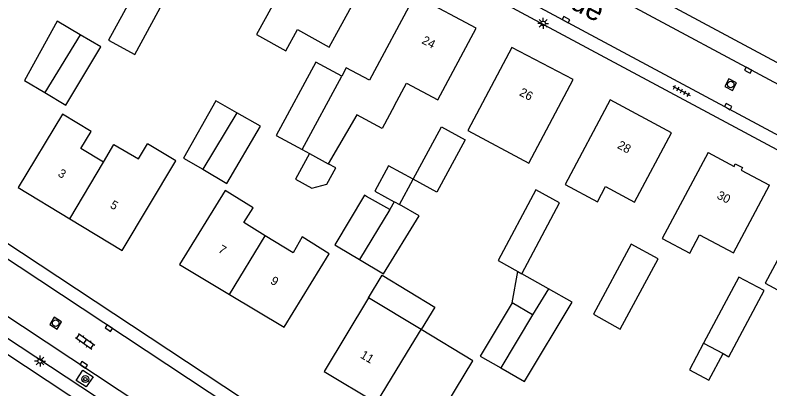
# Model space of a CAD drawing. Extents: x 136000 to 141014, y 402000 to 403500.
# Drawn here: x 138582 to 138668.9, y 402578.6 to 402621.6 of the extents above; entities that cross this region are included whole.
import ezdxf

# ---------------------------------------------------------------- set-up
doc = ezdxf.new("R2010")
doc.units = 0
for name, color, linetype in [('gg-anno-huisnummerreeks BGT', 7, 'Continuous'), ('gg-anno-openbare ruimte label', 7, 'Continuous'), ('gg-bbg-gedigitaliseerde bebouwing', 7, 'Continuous'), ('gg-bbg-gedigitaliseerde bijgebouw', 7, 'Continuous'), ('gg-bbg-hoofdgebouw', 7, 'Continuous'), ('gg-bbg-luifel en loopbrug', 7, 'Continuous'), ('gg-bbg-tussenscheiding', 7, 'Continuous'), ('gg-knt-verharding', 7, 'Continuous'), ('gg-knt-verharding nz', 7, 'Continuous'), ('gt-symb-boom', 7, 'Continuous'), ('gt-symb-klinker verharding', 7, 'Continuous'), ('gt-symb-kolk', 7, 'Continuous'), ('gt-symb-lichtmast', 7, 'Continuous'), ('gt-symb-rioolschacht', 7, 'Continuous'), ('gt-symb-tegel verharding', 7, 'Continuous')]:
    doc.layers.add(name, color=color, linetype=linetype)

# ---------------------------------------------------------------- blocks, each defined once
blk = doc.blocks.new('gt0-BOOM')
at = {"layer": 'gt-symb-boom'}
for radius in [0.4, 0.2]:
    blk.add_circle((0, 0), radius, dxfattribs=at)
blk = doc.blocks.new('gt0-KOLK')
at = {"layer": 'gt-symb-kolk'}
blk.add_lwpolyline([(0, 0), (0.375, 0), (0.375, 0.4), (-0.375, 0.4), (-0.375, 0), (0, 0)], dxfattribs=at)
blk = doc.blocks.new('gt0-LMAST')
at = {"layer": 'gt-symb-lichtmast'}
for p, q in [((-0.182, 0.173), (-0.447, 0.438)), ((-0.005, 0.246), (-0.005, 0.621)), ((0.172, 0.173), (0.437, 0.438)), ((-0.255, -0.004), (-0.63, -0.004)), ((-0.182, -0.181), (-0.447, -0.446)), ((-0.005, -0.254), (-0.005, -0.629)), ((0.437, -0.446), (0.172, -0.181)), ((0.245, -0.004), (0.62, -0.004))]:
    blk.add_line(p, q, dxfattribs=at)
blk.add_circle((-0.005, -0.004), 0.25, dxfattribs=at)
blk = doc.blocks.new('gt0-KL1')
at = {"layer": 'gt-symb-klinker verharding'}
for p, q in [((-1.15, 0.3), (1.15, 0.3)), ((-1, -0.3), (-1, 0.3)), ((-0.5, 0.3), (-0.5, 0.45)), ((0, -0.3), (0, 0.3)), ((0.5, 0.3), (0.5, 0.45)), ((1, -0.3), (1, 0.3)), ((-1.15, -0.3), (1.15, -0.3)), ((-0.5, -0.45), (-0.5, -0.3)), ((0.5, -0.45), (0.5, -0.3))]:
    blk.add_line(p, q, dxfattribs=at)
blk = doc.blocks.new('gt0-RS')
at = {"layer": 'gt-symb-rioolschacht'}
blk.add_lwpolyline([(-0.5, -0.5), (0.5, -0.5), (0.5, 0.5), (-0.5, 0.5)], close=True, dxfattribs=at)
blk.add_circle((0, 0), 0.375, dxfattribs=at)
blk = doc.blocks.new('gt0-TEG1')
at = {"layer": 'gt-symb-tegel verharding'}
for p, q in [((-1.125, 0), (1.125, 0)), ((-0.9, -0.25), (-0.9, 0.25)), ((-0.45, -0.25), (-0.45, 0.25)), ((0, -0.25), (0, 0.25)), ((0.45, -0.25), (0.45, 0.25)), ((0.9, -0.25), (0.9, 0.25))]:
    blk.add_line(p, q, dxfattribs=at)

msp = doc.modelspace()

# ---------------------------------------------------------------- linework, layer by layer
at = {"layer": 'gg-bbg-gedigitaliseerde bebouwing'}
for p, q in [((138627.99, 402623.89), (138622.786, 402614.122)), ((138621.331, 402610.121), (138618.022, 402604.516)), ((138596.183, 402605.066), (138597.23, 402606.8)), ((138615.022, 402606.139), (138615.88, 402605.675)), ((138615.88, 402605.675), (138618.022, 402604.516)), ((138622.675, 402589.085), (138617.56, 402580.62)), ((138628.722, 402585.435), (138622.675, 402589.085))]:
    msp.add_line(p, q, dxfattribs=at)
for points in [[(138615.17, 402629.21), (138609.762, 402619.369), (138613.145, 402617.512), (138614.476, 402619.936), (138618.157, 402617.916), (138622.9, 402626.62)], [(138625.662, 402611.228), (138627.028, 402613.792), (138630.647, 402611.865), (138635.07, 402620.12)], [(138639.17, 402617.9), (138634.105, 402608.316), (138641.129, 402604.576), (138646.22, 402614.21)], [(138622.786, 402614.122), (138620.105, 402615.55), (138619.592, 402614.587)], [(138650.47, 402611.85), (138645.287, 402602.127), (138649.008, 402600.143), (138649.94, 402601.891), (138653.289, 402600.105), (138657.54, 402608.08)], [(138625.662, 402611.228), (138624.245, 402608.568), (138621.331, 402610.121)], [(138592.16, 402604.693), (138589.563, 402606.261), (138590.756, 402608.237), (138587.454, 402610.231), (138582.34, 402601.77)], [(138592.16, 402604.693), (138593.377, 402606.737), (138596.183, 402605.066)], [(138661.75, 402605.81), (138656.449, 402595.905), (138659.636, 402594.205), (138660.77, 402596.332), (138664.669, 402594.253), (138668.82, 402602.04)], [(138610.765, 402596.222), (138608.306, 402597.732), (138609.385, 402599.426), (138606.161, 402601.431), (138600.93, 402592.92)], [(138612.95, 402585.71), (138618.151, 402594.134), (138615.047, 402596.096), (138613.988, 402594.243), (138610.765, 402596.222)], [(138629.804, 402573.798), (138634.666, 402581.848), (138628.722, 402585.435)]]:
    msp.add_lwpolyline(points, dxfattribs=at)
at = {"layer": 'gg-bbg-gedigitaliseerde bijgebouw'}
for p, q in [((138612.028, 402607.759), (138615.022, 402606.139)), ((138626.217, 402599.815), (138627.792, 402602.72)), ((138625.104, 402599.231), (138622.436, 402600.754)), ((138625.636, 402600.13), (138625.104, 402599.231)), ((138619.171, 402594.955), (138621.638, 402593.48)), ((138637.592, 402593.388), (138639.833, 402592.122)), ((138639.833, 402592.122), (138640.307, 402591.854)), ((138643.38, 402590.117), (138641.536, 402587.113)), ((138641.536, 402587.113), (138639.206, 402588.52)), ((138661.228, 402583.866), (138663.465, 402582.673))]:
    msp.add_line(p, q, dxfattribs=at)
for points in [[(138592.731, 402618.734), (138595.766, 402617.088), (138601.148, 402627.014), (138598.156, 402628.637), (138592.731, 402618.734)], [(138589.493, 402619.352), (138586.852, 402620.916), (138583.09, 402614.097), (138585.436, 402612.695)], [(138585.436, 402612.695), (138587.828, 402611.266), (138591.86, 402617.951), (138589.493, 402619.352)], [(138619.592, 402614.587), (138616.598, 402616.206), (138612.028, 402607.759)], [(138607.502, 402610.384), (138605.113, 402611.731), (138601.385, 402605.164), (138603.586, 402603.874)], [(138603.586, 402603.874), (138606.362, 402602.247), (138610.251, 402608.835), (138607.502, 402610.384)], [(138627.792, 402602.72), (138631.057, 402608.741), (138633.798, 402607.255), (138630.534, 402601.234), (138627.792, 402602.72)], [(138627.792, 402602.72), (138624.968, 402604.252), (138623.393, 402601.346), (138625.636, 402600.13)], [(138640.307, 402591.854), (138644.66, 402600.03), (138641.909, 402601.495), (138637.592, 402593.388)], [(138622.436, 402600.754), (138622.205, 402600.892), (138618.783, 402595.188), (138619.171, 402594.955)], [(138621.638, 402593.48), (138624.401, 402591.827), (138628.497, 402598.526), (138626.217, 402599.815)], [(138648.551, 402587.196), (138651.621, 402585.461), (138655.984, 402593.573), (138652.88, 402595.243), (138648.551, 402587.196)], [(138663.465, 402582.673), (138664.142, 402582.312), (138668.2, 402589.917), (138665.286, 402591.472), (138661.228, 402583.866)], [(138637.878, 402581.033), (138640.6, 402579.468), (138646.116, 402588.572), (138643.38, 402590.117)], [(138639.206, 402588.52), (138635.532, 402582.381), (138637.878, 402581.033)]]:
    msp.add_lwpolyline(points, dxfattribs=at)
at = {"layer": 'gg-bbg-hoofdgebouw'}
for p, q in [((138635.07, 402620.12), (138627.99, 402623.89)), ((138646.22, 402614.21), (138639.17, 402617.9)), ((138657.54, 402608.08), (138650.47, 402611.85)), ((138582.34, 402601.77), (138588.283, 402598.181)), ((138588.283, 402598.181), (138594.33, 402594.53)), ((138600.93, 402592.92), (138606.666, 402589.479)), ((138606.666, 402589.479), (138612.95, 402585.71)), ((138617.56, 402580.62), (138623.578, 402576.989))]:
    msp.add_line(p, q, dxfattribs=at)
for points in [[(138594.33, 402594.53), (138600.483, 402604.845), (138597.23, 402606.8)], [(138661.75, 402605.81), (138664.73, 402604.2), (138664.88, 402604.49), (138665.71, 402604.07), (138665.54, 402603.79), (138668.82, 402602.04)], [(138673.12, 402599.71), (138668.309, 402590.755), (138671.65, 402588.96), (138672.765, 402587.481), (138676.664, 402585.4), (138679.278, 402590.297), (138677.559, 402591.217), (138678.501, 402592.935), (138678.871, 402592.736), (138679.33, 402593.59)]]:
    msp.add_lwpolyline(points, dxfattribs=at)
at = {"layer": 'gg-bbg-luifel en loopbrug'}
for p, q in [((138639.206, 402588.52), (138639.833, 402592.122)), ((138643.38, 402590.117), (138640.307, 402591.854))]:
    msp.add_line(p, q, dxfattribs=at)
for points in [[(138615.88, 402605.675), (138614.283, 402602.724), (138616.157, 402601.709), (138617.872, 402602.166), (138618.89, 402604.046), (138618.022, 402604.516)], [(138622.675, 402589.085), (138624.243, 402591.68), (138630.288, 402588.028), (138628.722, 402585.435)], [(138661.228, 402583.866), (138659.589, 402580.794), (138661.826, 402579.601), (138663.465, 402582.673)]]:
    msp.add_lwpolyline(points, dxfattribs=at)
at = {"layer": 'gg-bbg-tussenscheiding'}
for p, q in [((138589.493, 402619.352), (138585.436, 402612.695)), ((138615.022, 402606.139), (138619.592, 402614.587)), ((138607.502, 402610.384), (138603.586, 402603.874)), ((138588.283, 402598.181), (138592.16, 402604.693)), ((138625.104, 402599.231), (138621.638, 402593.48)), ((138606.666, 402589.479), (138610.765, 402596.222)), ((138641.536, 402587.113), (138637.878, 402581.033))]:
    msp.add_line(p, q, dxfattribs=at)
for points in [[(138625.636, 402600.13), (138625.642, 402600.14), (138626.217, 402599.815)], [(138623.578, 402576.989), (138627.58, 402583.544), (138628.722, 402585.435)]]:
    msp.add_lwpolyline(points, dxfattribs=at)
at = {"layer": 'gg-knt-verharding'}
for p, q in [((138620.519, 402567.515), (138556.31, 402609.93)), ((138595.9, 402574.69), (138580.906, 402584.552))]:
    msp.add_line(p, q, dxfattribs=at)
for points in [[(138709.34, 402586.58), (138582.948, 402654.331), (138582.712, 402654.43)], [(138707.392, 402580.931), (138704.31, 402582.34), (138706.08, 402586.64), (138582.01, 402653.12)], [(138690.979, 402602.304), (138691.995, 402604.2), (138601.096, 402652.923)], [(138561.349, 402613.433), (138559.39, 402609.67), (138635.62, 402559.35)], [(138594.673, 402573.023), (138593.06, 402574.68), (138551.21, 402602.31)], [(138590.165, 402578.827), (138589.016, 402579.593), (138589.801, 402580.756), (138590.968, 402579.99), (138590.165, 402578.827)]]:
    msp.add_lwpolyline(points, dxfattribs=at)
at = {"layer": 'gg-knt-verharding nz'}
for p, q in [((138600.08, 402651.028), (138690.979, 402602.304)), ((138617.201, 402563.103), (138565.036, 402597.519))]:
    msp.add_line(p, q, dxfattribs=at)

# ---------------------------------------------------------------- block references
at = {"layer": 'gt-symb-boom'}
msp.add_blockref('gt0-BOOM', (138590.074, 402579.737), dxfattribs=at)
at = {"layer": 'gt-symb-klinker verharding', "rotation": -35.43780146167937}
msp.add_blockref('gt0-KL1', (138590.062, 402584.08), dxfattribs=at)
at = {"layer": 'gt-symb-kolk'}
for p, rotation in [((138645.298, 402620.909), -28.61503162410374), ((138666.277, 402615.093), -28.153346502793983), ((138663.966, 402610.904), -28.10282356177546), ((138592.675, 402585.436), -33.42003119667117), ((138589.778, 402581.203), -33.42003119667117)]:
    msp.add_blockref('gt0-KOLK', p, dxfattribs=dict(at, rotation=rotation))
at = {"layer": 'gt-symb-lichtmast'}
for p in [(138642.772, 402620.659), (138584.874, 402581.811)]:
    msp.add_blockref('gt0-LMAST', p, dxfattribs=at)
at = {"layer": 'gt-symb-rioolschacht'}
for p, rotation in [((138664.345, 402613.616), -27.974729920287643), ((138586.664, 402586.175), -32.29094835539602)]:
    msp.add_blockref('gt0-RS', p, dxfattribs=dict(at, rotation=rotation))
at = {"layer": 'gt-symb-tegel verharding', "rotation": -28.180394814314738}
msp.add_blockref('gt0-TEG1', (138658.68, 402612.891), dxfattribs=at)

# ---------------------------------------------------------------- texts
at = {"layer": 'gg-anno-huisnummerreeks BGT'}
for s, rotation, p in [('24', 332, (138628.713, 402618.407)), ('26', 332.4, (138639.935, 402612.42)), ('28', 331.9, (138651.217, 402606.352)), ('3', 328.9, (138586.839, 402603.142)), ('30', 333.1, (138662.673, 402600.565)), ('5', 328.9, (138592.833, 402599.522)), ('7', 329.1, (138605.282, 402594.39)), ('9', 329.1, (138611.295, 402590.783)), ('11', 328.9, (138621.632, 402582.251))]:
    msp.add_text(s, height=1, rotation=rotation, dxfattribs=at).set_placement(p)
at = {"layer": 'gg-anno-openbare ruimte label'}
msp.add_text('Perweide', height=2.5, rotation=331.8, dxfattribs=at).set_placement((138636.699, 402627.317))

doc.saveas('drawing.dxf')
